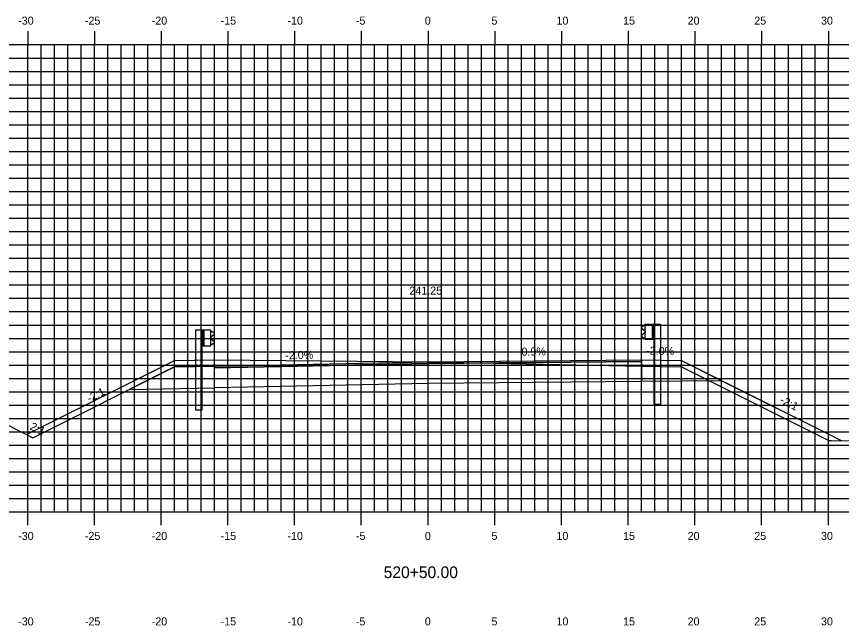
# Model space of a CAD drawing. Extents: x 1170543 to 1177585, y 609599 to 610623.
# Drawn here: x 1174587.3 to 1174649.1, y 610319.3 to 610364.9 of the extents above; entities that cross this region are included whole.
import ezdxf

# ---------------------------------------------------------------- set-up
doc = ezdxf.new("R2010")
doc.units = 0
for name, color, linetype in [('ANNOTATION', 7, 'Continuous'), ('D_Guardrail_Beam_Lt', 7, 'Continuous'), ('D_Guardrail_Beam_Rt', 7, 'Continuous'), ('D_Roadway_Centerline', 7, 'Continuous'), ('D_Roadway_Centerline_Text', 7, 'Continuous'), ('D_Roadway_Edge_Shoulder', 7, 'Continuous'), ('D_Roadway_Edge_TW', 7, 'Continuous'), ('D_Roadway_Pavement', 7, 'Continuous'), ('D_Roadway_SlopeLines', 7, 'Continuous'), ('D_Roadway_SubGrade', 7, 'Continuous'), ('H_V ANNOTATION', 7, 'Continuous'), ('MAJOR', 7, 'Continuous'), ('MINOR', 7, 'Continuous'), ('S_Roadway_Centerline', 7, 'Continuous')]:
    doc.layers.add(name, color=color, linetype=linetype)

msp = doc.modelspace()

# ---------------------------------------------------------------- linework, layer by layer
at = {"layer": 'D_Guardrail_Beam_Lt'}
for p, q in [((1174600.66, 610341.413), (1174600.66, 610335.413)), ((1174601.131, 610341.413), (1174600.66, 610341.413)), ((1174601.818, 610341.413), (1174601.131, 610341.413)), ((1174601.131, 610341.413), (1174601.131, 610340.246)), ((1174601.193, 610341.413), (1174601.193, 610340.246)), ((1174601.297, 610341.413), (1174601.297, 610340.246)), ((1174601.818, 610340.246), (1174601.818, 610341.413)), ((1174601.818, 610341.329), (1174601.892, 610341.315)), ((1174602.052, 610341.065), (1174601.856, 610340.929)), ((1174601.908, 610341.308), (1174602.052, 610341.208)), ((1174601.892, 610340.344), (1174601.818, 610340.329)), ((1174601.823, 610340.865), (1174601.823, 610340.794)), ((1174601.856, 610340.73), (1174602.052, 610340.594)), ((1174602.052, 610340.451), (1174601.908, 610340.351)), ((1174601.131, 610340.246), (1174601.818, 610340.246)), ((1174601.152, 610335.413), (1174601.152, 610340.246)), ((1174601.152, 610335.413), (1174600.66, 610335.413))]:
    msp.add_line(p, q, dxfattribs=at)
for centre, major_axis, start_param, end_param in [((1174601.884, 610341.274), (0.0417, 0), 0.959931, 1.376053), ((1174602.001, 610341.137), (0.0877, 0), 5.323254, 7.243116), ((1174601.902, 610340.865), (-0.0789, 0), 5.323254, 6.283185), ((1174601.902, 610340.794), (-0.0789, 0), 6.283185, 7.243116), ((1174601.884, 610340.385), (0.0417, 0), 4.907132, 5.323254), ((1174602.001, 610340.522), (0.0877, 0), 5.323254, 7.243116)]:
    msp.add_ellipse(centre, major_axis=major_axis, ratio=0.995501, start_param=start_param, end_param=end_param, dxfattribs=at)
at = {"layer": 'D_Guardrail_Beam_Rt'}
for p, q in [((1174634.27, 610341.772), (1174634.126, 610341.672)), ((1174634.36, 610341.793), (1174634.286, 610341.778)), ((1174634.36, 610341.876), (1174635.047, 610341.876)), ((1174634.36, 610340.71), (1174634.36, 610341.876)), ((1174634.881, 610341.876), (1174634.881, 610340.71)), ((1174634.985, 610341.876), (1174634.985, 610340.71)), ((1174635.047, 610341.876), (1174635.518, 610341.876)), ((1174635.047, 610341.876), (1174635.047, 610340.71)), ((1174635.518, 610341.876), (1174635.518, 610335.876)), ((1174634.126, 610341.529), (1174634.322, 610341.392)), ((1174634.322, 610341.193), (1174634.126, 610341.057)), ((1174634.355, 610341.328), (1174634.355, 610341.258)), ((1174634.126, 610340.914), (1174634.27, 610340.814)), ((1174634.286, 610340.807), (1174634.36, 610340.793)), ((1174635.047, 610340.71), (1174634.36, 610340.71)), ((1174635.027, 610335.876), (1174635.027, 610340.71)), ((1174635.027, 610335.876), (1174635.518, 610335.876))]:
    msp.add_line(p, q, dxfattribs=at)
for centre, major_axis, start_param, end_param in [((1174634.177, 610341.6), (-0.0877, 0), 5.323254, 7.243116), ((1174634.294, 610341.738), (-0.0417, 0), 4.907132, 5.323254), ((1174634.177, 610340.986), (-0.0877, 0), 5.323254, 7.243116), ((1174634.276, 610341.328), (0.0789, 0), 0, 0.959931), ((1174634.276, 610341.258), (0.0789, 0), 5.323254, 6.283185), ((1174634.294, 610340.848), (-0.0417, 0), 0.959931, 1.376053)]:
    msp.add_ellipse(centre, major_axis=major_axis, ratio=0.995501, start_param=start_param, end_param=end_param, dxfattribs=at)
at = {"layer": 'D_Roadway_Centerline'}
msp.add_lwpolyline([(1174588.006, 610333.59), (1174588.47, 610333.358), (1174599.089, 610338.667), (1174602.089, 610338.727), (1174618.089, 610339.047), (1174634.089, 610339.191), (1174637.089, 610339.131), (1174640.111, 610337.62), (1174648.172, 610333.589), (1174649.057, 610333.147)], dxfattribs=at)
at = {"layer": 'D_Roadway_Edge_Shoulder'}
for points in [[(1174634.089, 610339.191), (1174634.089, 610339.066)], [(1174602.089, 610338.727), (1174602.089, 610338.602)]]:
    msp.add_lwpolyline(points, dxfattribs=at)
at = {"layer": 'D_Roadway_Edge_TW'}
msp.add_lwpolyline([(1174602.089, 610338.602), (1174602.089, 610338.727), (1174618.089, 610339.047), (1174634.089, 610339.191), (1174634.089, 610339.066), (1174618.089, 610338.922)], close=True, dxfattribs=at)
at = {"layer": 'D_Roadway_Pavement'}
msp.add_lwpolyline([(1174602.089, 610338.602), (1174602.089, 610338.602), (1174618.089, 610338.922), (1174634.089, 610339.066), (1174634.089, 610339.066), (1174618.089, 610338.922)], close=True, dxfattribs=at)
for points in [[(1174602.089, 610338.602), (1174602.089, 610338.602)], [(1174602.089, 610338.602), (1174602.089, 610338.602)], [(1174634.089, 610339.066), (1174634.089, 610339.066)], [(1174634.089, 610339.066), (1174634.089, 610339.066)]]:
    msp.add_lwpolyline(points, dxfattribs=at)
at = {"layer": 'D_Roadway_SlopeLines'}
for points in [[(1174637.089, 610339.131), (1174648.172, 610333.589)], [(1174648.172, 610333.589), (1174649.057, 610333.147)]]:
    msp.add_lwpolyline(points, dxfattribs=at)
at = {"layer": 'D_Roadway_SubGrade'}
for points in [[(1174634.089, 610339.191), (1174637.089, 610339.131), (1174640.111, 610337.62), (1174634.089, 610337.566)], [(1174602.089, 610338.727), (1174599.089, 610338.667), (1174595.704, 610336.974), (1174602.089, 610337.102)], [(1174602.089, 610337.102), (1174602.089, 610338.602), (1174618.089, 610338.922), (1174634.089, 610339.066), (1174634.089, 610337.566), (1174618.089, 610337.422)]]:
    msp.add_lwpolyline(points, close=True, dxfattribs=at)
at = {"layer": 'MAJOR'}
for p, q in [((1174588.089, 610363.803), (1174588.089, 610362.801)), ((1174593.089, 610363.803), (1174593.089, 610362.801)), ((1174598.089, 610363.803), (1174598.089, 610362.801)), ((1174603.089, 610363.803), (1174603.089, 610362.801)), ((1174608.089, 610363.803), (1174608.089, 610362.801)), ((1174613.089, 610363.803), (1174613.089, 610362.801)), ((1174618.089, 610363.803), (1174618.089, 610362.801)), ((1174623.089, 610363.803), (1174623.089, 610362.801)), ((1174628.089, 610363.803), (1174628.089, 610362.801)), ((1174633.089, 610363.803), (1174633.089, 610362.801)), ((1174638.089, 610363.803), (1174638.089, 610362.801)), ((1174643.089, 610363.803), (1174643.089, 610362.801)), ((1174648.089, 610363.803), (1174648.089, 610362.801)), ((1174548.089, 610362.801), (1174688.089, 610362.801)), ((1174548.089, 610362.801), (1174688.089, 610362.801)), ((1174588.089, 610327.801), (1174588.089, 610362.801)), ((1174593.089, 610327.801), (1174593.089, 610362.801)), ((1174598.089, 610327.801), (1174598.089, 610362.801)), ((1174603.089, 610327.801), (1174603.089, 610362.801)), ((1174608.089, 610327.801), (1174608.089, 610362.801)), ((1174613.089, 610327.801), (1174613.089, 610362.801)), ((1174618.089, 610327.801), (1174618.089, 610362.801)), ((1174623.089, 610327.801), (1174623.089, 610362.801)), ((1174628.089, 610327.801), (1174628.089, 610362.801)), ((1174633.089, 610327.801), (1174633.089, 610362.801)), ((1174638.089, 610327.801), (1174638.089, 610362.801)), ((1174643.089, 610327.801), (1174643.089, 610362.801)), ((1174648.089, 610327.801), (1174648.089, 610362.801)), ((1174548.089, 610357.801), (1174688.089, 610357.801)), ((1174548.089, 610352.801), (1174688.089, 610352.801)), ((1174548.089, 610347.801), (1174688.089, 610347.801)), ((1174548.089, 610342.801), (1174688.089, 610342.801)), ((1174548.089, 610337.801), (1174688.089, 610337.801)), ((1174548.089, 610332.801), (1174688.089, 610332.801)), ((1174548.089, 610327.801), (1174688.089, 610327.801)), ((1174548.089, 610327.801), (1174688.089, 610327.801)), ((1174588.089, 610326.799), (1174588.089, 610327.801)), ((1174593.089, 610326.799), (1174593.089, 610327.801)), ((1174598.089, 610326.799), (1174598.089, 610327.801)), ((1174603.089, 610326.799), (1174603.089, 610327.801)), ((1174608.089, 610326.799), (1174608.089, 610327.801)), ((1174613.089, 610326.799), (1174613.089, 610327.801)), ((1174618.089, 610326.799), (1174618.089, 610327.801)), ((1174623.089, 610326.799), (1174623.089, 610327.801)), ((1174628.089, 610326.799), (1174628.089, 610327.801)), ((1174633.089, 610326.799), (1174633.089, 610327.801)), ((1174638.089, 610326.799), (1174638.089, 610327.801)), ((1174643.089, 610326.799), (1174643.089, 610327.801)), ((1174648.089, 610326.799), (1174648.089, 610327.801))]:
    msp.add_line(p, q, dxfattribs=at)
at = {"layer": 'MINOR'}
for p, q in [((1174589.089, 610327.801), (1174589.089, 610362.801)), ((1174590.089, 610327.801), (1174590.089, 610362.801)), ((1174591.089, 610327.801), (1174591.089, 610362.801)), ((1174592.089, 610327.801), (1174592.089, 610362.801)), ((1174594.089, 610327.801), (1174594.089, 610362.801)), ((1174595.089, 610327.801), (1174595.089, 610362.801)), ((1174596.089, 610327.801), (1174596.089, 610362.801)), ((1174597.089, 610327.801), (1174597.089, 610362.801)), ((1174599.089, 610327.801), (1174599.089, 610362.801)), ((1174600.089, 610327.801), (1174600.089, 610362.801)), ((1174601.089, 610327.801), (1174601.089, 610362.801)), ((1174602.089, 610327.801), (1174602.089, 610362.801)), ((1174604.089, 610327.801), (1174604.089, 610362.801)), ((1174605.089, 610327.801), (1174605.089, 610362.801)), ((1174606.089, 610327.801), (1174606.089, 610362.801)), ((1174607.089, 610327.801), (1174607.089, 610362.801)), ((1174609.089, 610327.801), (1174609.089, 610362.801)), ((1174610.089, 610327.801), (1174610.089, 610362.801)), ((1174611.089, 610327.801), (1174611.089, 610362.801)), ((1174612.089, 610327.801), (1174612.089, 610362.801)), ((1174614.089, 610327.801), (1174614.089, 610362.801)), ((1174615.089, 610327.801), (1174615.089, 610362.801)), ((1174616.089, 610327.801), (1174616.089, 610362.801)), ((1174617.089, 610327.801), (1174617.089, 610362.801)), ((1174619.089, 610327.801), (1174619.089, 610362.801)), ((1174620.089, 610327.801), (1174620.089, 610362.801)), ((1174621.089, 610327.801), (1174621.089, 610362.801)), ((1174622.089, 610327.801), (1174622.089, 610362.801)), ((1174624.089, 610327.801), (1174624.089, 610362.801)), ((1174625.089, 610327.801), (1174625.089, 610362.801)), ((1174626.089, 610327.801), (1174626.089, 610362.801)), ((1174627.089, 610327.801), (1174627.089, 610362.801)), ((1174629.089, 610327.801), (1174629.089, 610362.801)), ((1174630.089, 610327.801), (1174630.089, 610362.801)), ((1174631.089, 610327.801), (1174631.089, 610362.801)), ((1174632.089, 610327.801), (1174632.089, 610362.801)), ((1174634.089, 610327.801), (1174634.089, 610362.801)), ((1174635.089, 610327.801), (1174635.089, 610362.801)), ((1174636.089, 610327.801), (1174636.089, 610362.801)), ((1174637.089, 610327.801), (1174637.089, 610362.801)), ((1174639.089, 610327.801), (1174639.089, 610362.801)), ((1174640.089, 610327.801), (1174640.089, 610362.801)), ((1174641.089, 610327.801), (1174641.089, 610362.801)), ((1174642.089, 610327.801), (1174642.089, 610362.801)), ((1174644.089, 610327.801), (1174644.089, 610362.801)), ((1174645.089, 610327.801), (1174645.089, 610362.801)), ((1174646.089, 610327.801), (1174646.089, 610362.801)), ((1174647.089, 610327.801), (1174647.089, 610362.801)), ((1174548.089, 610361.801), (1174688.089, 610361.801)), ((1174548.089, 610360.801), (1174688.089, 610360.801)), ((1174548.089, 610359.801), (1174688.089, 610359.801)), ((1174548.089, 610358.801), (1174688.089, 610358.801)), ((1174548.089, 610356.801), (1174688.089, 610356.801)), ((1174548.089, 610355.801), (1174688.089, 610355.801)), ((1174548.089, 610354.801), (1174688.089, 610354.801)), ((1174548.089, 610353.801), (1174688.089, 610353.801)), ((1174548.089, 610351.801), (1174688.089, 610351.801)), ((1174548.089, 610350.801), (1174688.089, 610350.801)), ((1174548.089, 610349.801), (1174688.089, 610349.801)), ((1174548.089, 610348.801), (1174688.089, 610348.801)), ((1174548.089, 610346.801), (1174688.089, 610346.801)), ((1174548.089, 610345.801), (1174688.089, 610345.801)), ((1174548.089, 610344.801), (1174688.089, 610344.801)), ((1174548.089, 610343.801), (1174688.089, 610343.801)), ((1174548.089, 610341.801), (1174688.089, 610341.801)), ((1174548.089, 610340.801), (1174688.089, 610340.801)), ((1174548.089, 610339.801), (1174688.089, 610339.801)), ((1174548.089, 610338.801), (1174688.089, 610338.801)), ((1174548.089, 610336.801), (1174688.089, 610336.801)), ((1174548.089, 610335.801), (1174688.089, 610335.801)), ((1174548.089, 610334.801), (1174688.089, 610334.801)), ((1174548.089, 610333.801), (1174688.089, 610333.801)), ((1174548.089, 610331.801), (1174688.089, 610331.801)), ((1174548.089, 610330.801), (1174688.089, 610330.801)), ((1174548.089, 610329.801), (1174688.089, 610329.801)), ((1174548.089, 610328.801), (1174688.089, 610328.801))]:
    msp.add_line(p, q, dxfattribs=at)
at = {"layer": 'S_Roadway_Centerline'}
msp.add_lwpolyline([(1174585.962, 610334.612), (1174588.006, 610333.59), (1174591.191, 610335.206), (1174591.513, 610335.367), (1174591.515, 610335.367), (1174591.558, 610335.366), (1174591.558, 610335.366), (1174591.558, 610335.366), (1174599.089, 610339.131), (1174599.089, 610339.131), (1174599.089, 610339.131), (1174602.089, 610339.191), (1174602.089, 610339.191), (1174618.089, 610339.048), (1174618.089, 610339.048), (1174634.089, 610338.728), (1174637.089, 610338.668), (1174637.089, 610338.668), (1174640.474, 610336.975), (1174640.474, 610336.975), (1174648.172, 610333.126), (1174648.172, 610333.126), (1174648.196, 610333.137), (1174648.22, 610333.144), (1174648.244, 610333.149), (1174648.269, 610333.15), (1174648.269, 610333.15), (1174648.269, 610333.15), (1174648.269, 610333.15), (1174648.319, 610333.15), (1174648.32, 610333.15), (1174667.435, 610333.067)], dxfattribs=at)

# ---------------------------------------------------------------- texts
at = {"layer": 'ANNOTATION'}
for s, rotation, p in [('-2.0%', 1.14576, (1174607.392, 610339.233)), ('0.9%', 0.51367, (1174625.096, 610339.51)), ('-2.0%', 358.85424, (1174634.432, 610339.584)), ('-2:1', 26.56505, (1174592.709, 610335.995)), ('-2:1', 333.43495, (1174644.407, 610335.989)), ('2:1', 333.43495, (1174588.205, 610334.008))]:
    msp.add_text(s, height=0.6, rotation=rotation, dxfattribs=at).set_placement(p)
at = {"layer": 'D_Roadway_Centerline'}
for s, p in [('C', (1174618.084, 610339.047)), ('L', (1174618.089, 610339.04))]:
    msp.add_text(s, height=0.0146, dxfattribs=at).set_placement(p)
at = {"layer": 'D_Roadway_Centerline_Text'}
msp.add_text('241.25', height=0.6, dxfattribs=at).set_placement((1174616.69, 610344.079))
msp.add_text('241.25', height=0.6, dxfattribs=at).set_placement((1174616.69, 610344.079))
at = {"layer": 'H_V ANNOTATION'}
for s, height, p in [('-30', 0.6, (1174587.377, 610364.301)), ('-25', 0.6, (1174592.374, 610364.301)), ('-20', 0.6, (1174597.383, 610364.301)), ('-15', 0.6, (1174602.546, 610364.301)), ('-10', 0.6, (1174607.554, 610364.301)), ('-5', 0.6, (1174612.68, 610364.301)), ('0', 0.6, (1174617.848, 610364.301)), ('5', 0.6, (1174622.84, 610364.301)), ('10', 0.6, (1174627.714, 610364.301)), ('15', 0.6, (1174632.706, 610364.301)), ('20', 0.6, (1174637.543, 610364.301)), ('25', 0.6, (1174642.535, 610364.301)), ('30', 0.6, (1174647.538, 610364.301)), ('-30', 0.6, (1174587.377, 610325.701)), ('-25', 0.6, (1174592.374, 610325.701)), ('-20', 0.6, (1174597.383, 610325.701)), ('-15', 0.6, (1174602.546, 610325.701)), ('-10', 0.6, (1174607.554, 610325.701)), ('-5', 0.6, (1174612.68, 610325.701)), ('0', 0.6, (1174617.848, 610325.701)), ('5', 0.6, (1174622.84, 610325.701)), ('10', 0.6, (1174627.714, 610325.701)), ('15', 0.6, (1174632.706, 610325.701)), ('20', 0.6, (1174637.543, 610325.701)), ('25', 0.6, (1174642.535, 610325.701)), ('30', 0.6, (1174647.538, 610325.701)), ('520+50.00', 0.875, (1174614.765, 610322.844)), ('-30', 0.6, (1174587.377, 610319.301)), ('-25', 0.6, (1174592.374, 610319.301)), ('-20', 0.6, (1174597.383, 610319.301)), ('-15', 0.6, (1174602.546, 610319.301)), ('-10', 0.6, (1174607.554, 610319.301)), ('-5', 0.6, (1174612.68, 610319.301)), ('0', 0.6, (1174617.848, 610319.301)), ('5', 0.6, (1174622.84, 610319.301)), ('10', 0.6, (1174627.714, 610319.301)), ('15', 0.6, (1174632.706, 610319.301)), ('20', 0.6, (1174637.543, 610319.301)), ('25', 0.6, (1174642.535, 610319.301)), ('30', 0.6, (1174647.538, 610319.301))]:
    msp.add_text(s, height=height, dxfattribs=at).set_placement(p)

doc.saveas('drawing.dxf')
